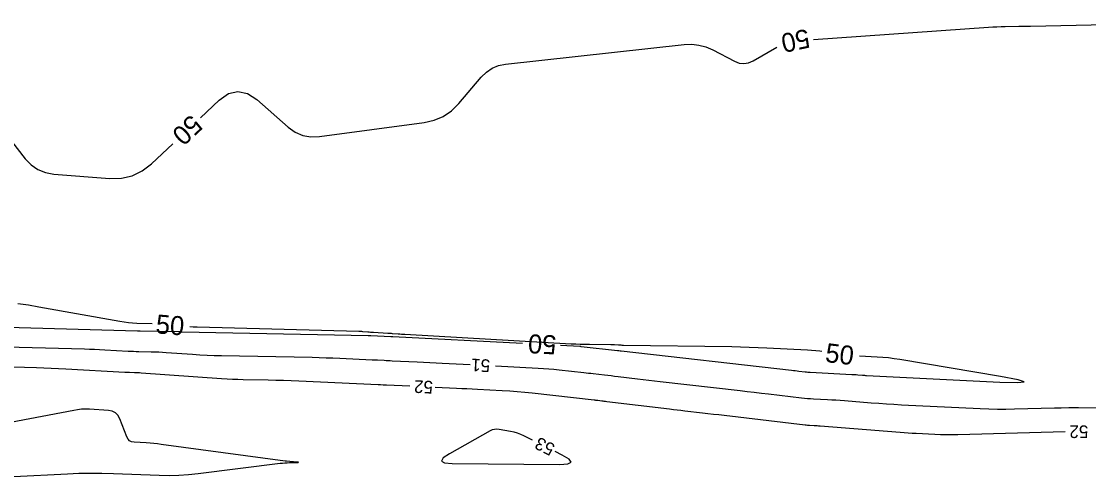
# Model space of a CAD drawing. Extents: x 2384780 to 2405861, y 547869 to 573706.
# Drawn here: x 2397165.8 to 2397334.5, y 552684.4 to 552756.4 of the extents above; entities that cross this region are included whole.
import ezdxf

# ---------------------------------------------------------------- set-up
doc = ezdxf.new("R2010")
doc.units = 0
doc.layers.add('Old_Level_60', color=7, linetype='Continuous')
doc.layers.add('Old_Level_61', color=7, linetype='Continuous')

msp = doc.modelspace()

# ---------------------------------------------------------------- linework, layer by layer
at = {"layer": 'Old_Level_60'}
for points in [[(2397236.741, 552702.0975), (2397232.32125, 552702.32525), (2397231.33175, 552702.37575), (2397230.3425, 552702.42475), (2397229.353, 552702.4725), (2397228.36325, 552702.519), (2397224.37425, 552702.704), (2397224.05975, 552702.71875), (2397223.74525, 552702.734), (2397223.4305, 552702.7495), (2397223.116, 552702.7655), (2397222.0885, 552702.8185), (2397221.86825, 552702.82975), (2397221.648, 552702.8405), (2397221.42775, 552702.851), (2397221.2075, 552702.86125), (2397216.1275, 552703.09325), (2397215.03875, 552703.1395), (2397213.94975, 552703.1785), (2397212.8605, 552703.21025), (2397211.77125, 552703.235), (2397197.419, 552703.51275), (2397196.27075, 552703.5425), (2397195.12325, 552703.58675), (2397193.9765, 552703.64575), (2397192.8305, 552703.7195), (2397188.67825, 552704.0135), (2397188.0805, 552704.05175), (2397187.48275, 552704.08275), (2397186.8845, 552704.10575), (2397186.28575, 552704.12125), (2397184.32975, 552704.1595), (2397183.91075, 552704.1695), (2397183.49175, 552704.18375), (2397183.073, 552704.20175), (2397182.65425, 552704.22375), (2397178.947, 552704.4365), (2397178.15225, 552704.479), (2397177.3575, 552704.5155), (2397176.5625, 552704.54625), (2397175.76725, 552704.57075), (2397161.256, 552704.96525)], [(2397227.20625, 552698.7105), (2397223.50775, 552698.882), (2397223.374, 552698.88825), (2397223.2405, 552698.89475), (2397223.107, 552698.90125), (2397222.97325, 552698.908), (2397222.537, 552698.9305), (2397222.4435, 552698.93525), (2397222.35, 552698.94), (2397222.2565, 552698.9445), (2397222.163, 552698.94875), (2397209.633, 552699.521), (2397208.42175, 552699.57225), (2397207.2105, 552699.61575), (2397205.99875, 552699.651), (2397204.787, 552699.6785), (2397200.82775, 552699.75525), (2397199.97975, 552699.777), (2397199.132, 552699.80975), (2397198.28475, 552699.8535), (2397197.43825, 552699.90775), (2397184.7, 552700.8095), (2397184.44475, 552700.82575), (2397184.1895, 552700.839), (2397183.93425, 552700.849), (2397183.6785, 552700.8555), (2397182.8435, 552700.87175), (2397182.6645, 552700.87625), (2397182.48575, 552700.88225), (2397182.307, 552700.89), (2397182.12825, 552700.89925), (2397172.8245, 552701.43275), (2397171.6635, 552701.495), (2397170.50175, 552701.5485), (2397169.34, 552701.59325), (2397168.17775, 552701.629), (2397164.38025, 552701.73225)], [(2397338.96775, 552695.22), (2397332.90875, 552695.3005), (2397332.53, 552695.304), (2397332.15125, 552695.3045), (2397331.77275, 552695.30175), (2397331.394, 552695.29625), (2397330.157, 552695.27275), (2397329.892, 552695.26725), (2397329.62675, 552695.2615), (2397329.36175, 552695.255), (2397329.09675, 552695.24825), (2397322.77975, 552695.0765), (2397321.42625, 552695.05275), (2397320.073, 552695.055), (2397318.72, 552695.08325), (2397317.3675, 552695.1375), (2397304.92525, 552695.75525), (2397303.72725, 552695.81925), (2397302.53025, 552695.89225), (2397301.3335, 552695.974), (2397300.1375, 552696.0645), (2397295.904, 552696.401), (2397295.23025, 552696.45225), (2397294.5565, 552696.49875), (2397293.88225, 552696.54025), (2397293.20775, 552696.57725), (2397291.00375, 552696.69), (2397290.532, 552696.718), (2397290.0605, 552696.754), (2397289.59, 552696.79775), (2397289.12, 552696.84925), (2397283.88975, 552697.46675), (2397282.76875, 552697.59825), (2397281.64775, 552697.72875), (2397280.5265, 552697.85775), (2397279.40525, 552697.9855), (2397266.764, 552699.41775), (2397265.8705, 552699.51975), (2397264.97725, 552699.62375), (2397264.084, 552699.7295), (2397263.19125, 552699.837), (2397260.10175, 552700.21225), (2397259.56325, 552700.277), (2397259.02475, 552700.34075), (2397258.486, 552700.40325), (2397257.94725, 552700.46475), (2397256.187, 552700.6635), (2397255.80975, 552700.70625), (2397255.4325, 552700.74875), (2397255.05525, 552700.79125), (2397254.678, 552700.834), (2397250.80275, 552701.27125), (2397249.97175, 552701.3585), (2397249.13975, 552701.43325), (2397248.30675, 552701.49525), (2397247.47275, 552701.5445), (2397240.73575, 552701.89175)], [(2397330.8165, 552691.51625), (2397313.8045, 552691.05425), (2397312.90075, 552691.0385), (2397311.99725, 552691.03975), (2397311.09375, 552691.05875), (2397310.1905, 552691.09475), (2397307.2405, 552691.2415), (2397306.6085, 552691.27525), (2397305.97675, 552691.3135), (2397305.34525, 552691.35675), (2397304.71425, 552691.4045), (2397292.03725, 552692.41225), (2397291.806, 552692.43), (2397291.57475, 552692.44575), (2397291.34325, 552692.46025), (2397291.11175, 552692.47275), (2397290.3555, 552692.5115), (2397290.1935, 552692.52125), (2397290.03175, 552692.5335), (2397289.87025, 552692.5485), (2397289.709, 552692.56625), (2397276.89275, 552694.07925), (2397276.035, 552694.18), (2397275.177, 552694.27975), (2397274.319, 552694.3785), (2397273.46075, 552694.47625), (2397270.6575, 552694.79375), (2397270.05675, 552694.8625), (2397269.45625, 552694.93225), (2397268.85575, 552695.0035), (2397268.2555, 552695.07575), (2397258.3265, 552696.28175), (2397258.12925, 552696.3055), (2397257.932, 552696.32875), (2397257.7345, 552696.35175), (2397257.53725, 552696.37425), (2397256.8925, 552696.447), (2397256.75425, 552696.4625), (2397256.616, 552696.47825), (2397256.478, 552696.49375), (2397256.33975, 552696.50925), (2397246.5325, 552697.616), (2397245.347, 552697.7405), (2397244.15975, 552697.847), (2397242.97125, 552697.9355), (2397241.781, 552698.006), (2397237.891, 552698.2065), (2397237.05725, 552698.24875), (2397236.22375, 552698.29025), (2397235.39, 552698.3305), (2397234.55625, 552698.36975), (2397231.202, 552698.52525)], [(2397164.5705, 552684.43825), (2397173.0595, 552684.8865), (2397174.87875, 552684.962), (2397176.69825, 552684.99575), (2397178.518, 552684.988), (2397180.33825, 552684.939), (2397187.56875, 552684.6615), (2397189.11675, 552684.6335), (2397190.662, 552684.66825), (2397192.20475, 552684.76575), (2397193.74475, 552684.92625), (2397206.71275, 552686.54275), (2397207.073, 552686.58325), (2397207.4335, 552686.61525), (2397207.795, 552686.63875), (2397208.157, 552686.65325), (2397209.34075, 552686.68725), (2397209.531, 552686.696), (2397209.5945, 552686.7075), (2397209.5315, 552686.722), (2397209.34175, 552686.739), (2397207.71275, 552686.85875), (2397207.689, 552686.8605), (2397207.665, 552686.86225), (2397207.64125, 552686.86375), (2397207.61725, 552686.8655), (2397207.53925, 552686.871), (2397207.5225, 552686.87225), (2397207.50575, 552686.87375), (2397207.48925, 552686.8755), (2397207.4725, 552686.87775), (2397187.902, 552689.52925), (2397187.31075, 552689.604), (2397186.71825, 552689.6675), (2397186.12475, 552689.72025), (2397185.53025, 552689.762), (2397183.58625, 552689.8805), (2397183.203, 552689.9515), (2397182.8865, 552690.1135), (2397182.6365, 552690.36625), (2397182.45325, 552690.71025), (2397181.34175, 552693.59675), (2397181.05075, 552694.14275), (2397180.65375, 552694.5435), (2397180.15075, 552694.79925), (2397179.542, 552694.90975), (2397176.57175, 552695.08), (2397175.9365, 552695.097), (2397175.304, 552695.0745), (2397174.674, 552695.01275), (2397174.04675, 552694.91175), (2397162.06375, 552692.60325)], [(2397246.59075, 552690.17525), (2397245.2185, 552690.86175), (2397244.71175, 552691.09375), (2397244.1925, 552691.28825), (2397243.66075, 552691.4455), (2397243.11675, 552691.56575), (2397241.31875, 552691.89725), (2397240.939, 552691.9355), (2397240.57, 552691.90825), (2397240.21175, 552691.81525), (2397239.86475, 552691.6565), (2397233.4565, 552688.066), (2397232.45175, 552687.39125), (2397232.18375, 552686.9055), (2397232.65275, 552686.60875), (2397233.85825, 552686.501)], [(2397233.85825, 552686.501), (2397250.90225, 552686.3585), (2397252.18975, 552686.4405), (2397252.6785, 552686.71475), (2397252.368, 552687.18125), (2397251.25875, 552687.84), (2397250.168, 552688.3855)]]:
    msp.add_lwpolyline(points, dxfattribs=at)
at = {"layer": 'Old_Level_61'}
for points in [[(2397291.02475, 552753.5075), (2397318.683, 552755.44625), (2397319.34175, 552755.48775), (2397320.00075, 552755.52), (2397320.66025, 552755.543), (2397321.32025, 552755.55675), (2397323.4765, 552755.5865), (2397323.93875, 552755.59325), (2397324.40075, 552755.601), (2397324.86275, 552755.60925), (2397325.32475, 552755.6185), (2397358.9105, 552756.31925), (2397359.45525, 552756.32975), (2397360, 552756.33825), (2397360.545, 552756.345), (2397361.08975, 552756.34975), (2397362.86975, 552756.362), (2397363.25125, 552756.36375), (2397363.63275, 552756.3635), (2397364.014, 552756.36125), (2397364.3955, 552756.357), (2397390.94375, 552755.99525)], [(2397194.1075, 552741.1385), (2397197.05725, 552743.90325), (2397198.53375, 552744.943), (2397200.02075, 552745.30475), (2397201.51775, 552744.9885), (2397203.02525, 552743.994), (2397207.9665, 552739.638), (2397209.06775, 552738.84475), (2397210.25425, 552738.33225), (2397211.5255, 552738.10025), (2397212.88175, 552738.14875), (2397229.44375, 552740.3845), (2397231.032, 552740.74), (2397232.4765, 552741.35875), (2397233.7775, 552742.24025), (2397234.93475, 552743.38475), (2397238.4805, 552747.55275), (2397239.291, 552748.35025), (2397240.203, 552748.9565), (2397241.2165, 552749.37125), (2397242.33125, 552749.59475), (2397270.58025, 552752.69125), (2397271.74975, 552752.73625), (2397272.8875, 552752.61125), (2397273.9935, 552752.31625), (2397275.0675, 552751.8515), (2397278.5245, 552750.05525), (2397279.263, 552749.77075), (2397279.99675, 552749.687), (2397280.72625, 552749.804), (2397281.451, 552750.12175), (2397285.188, 552752.284), (2397285.21525, 552752.29775)], [(2397162.38425, 552739.75275), (2397166.3945, 552734.653), (2397167.31975, 552733.683), (2397168.3765, 552732.959), (2397169.565, 552732.4805), (2397170.885, 552732.24775), (2397179.75025, 552731.54475), (2397181.58625, 552731.576), (2397183.295, 552731.9705), (2397184.8765, 552732.7285), (2397186.3305, 552733.84975), (2397189.72975, 552737.0355)], [(2397186.43125, 552708.583), (2397184.0425, 552708.65175), (2397183.36425, 552708.68375), (2397182.6885, 552708.741), (2397182.01525, 552708.8235), (2397181.34475, 552708.93125), (2397168.5505, 552711.229), (2397166.89225, 552711.5025), (2397165.228, 552711.728)], [(2397155.991, 552708.25625), (2397184.12825, 552707.4915), (2397184.171, 552707.49), (2397184.2135, 552707.4885), (2397184.256, 552707.4865), (2397184.2985, 552707.48425), (2397184.43775, 552707.47625), (2397184.4675, 552707.47475), (2397184.49725, 552707.4735), (2397184.527, 552707.4725), (2397184.557, 552707.47175), (2397190.67575, 552707.35225), (2397190.72625, 552707.351), (2397190.77675, 552707.349), (2397190.82725, 552707.3465), (2397190.87775, 552707.34325), (2397191.0425, 552707.3315), (2397191.07775, 552707.32925), (2397191.113, 552707.3275), (2397191.1485, 552707.326), (2397191.18375, 552707.32525), (2397220.6125, 552706.7555), (2397220.651, 552706.7545), (2397220.6895, 552706.7535), (2397220.728, 552706.752), (2397220.7665, 552706.75025), (2397220.89225, 552706.74475), (2397220.91925, 552706.7435), (2397220.94625, 552706.742), (2397220.97325, 552706.74075), (2397221, 552706.7395), (2397224.18625, 552706.57525), (2397224.218, 552706.57375), (2397224.24975, 552706.572), (2397224.2815, 552706.5705), (2397224.31325, 552706.569), (2397224.41675, 552706.56425), (2397224.439, 552706.56325), (2397224.46125, 552706.562), (2397224.4835, 552706.561), (2397224.50575, 552706.56), (2397244.992, 552705.50425)], [(2397292.31, 552704.203), (2397292.0095, 552704.24325), (2397291.36125, 552704.31425), (2397290.71125, 552704.37025), (2397290.05975, 552704.41075), (2397283.61625, 552704.73725), (2397282.23525, 552704.80125), (2397280.854, 552704.85275), (2397279.47225, 552704.892), (2397278.09, 552704.919), (2397260.97825, 552705.1765), (2397260.7775, 552705.18075), (2397260.577, 552705.18825), (2397260.3765, 552705.1985), (2397260.17625, 552705.2115), (2397259.52225, 552705.259), (2397259.382, 552705.268), (2397259.2415, 552705.2745), (2397259.10125, 552705.27875), (2397258.96075, 552705.28075), (2397255.5815, 552705.2975), (2397254.8575, 552705.306), (2397254.134, 552705.3235), (2397253.4105, 552705.35075), (2397252.6875, 552705.387), (2397226.4075, 552706.883), (2397226.14125, 552706.899), (2397225.875, 552706.916), (2397225.60875, 552706.9345), (2397225.34275, 552706.9545), (2397224.47375, 552707.02125), (2397224.2875, 552707.03525), (2397224.10125, 552707.04825), (2397223.915, 552707.06025), (2397223.7285, 552707.07125), (2397221.44725, 552707.20225), (2397221.21675, 552707.21625), (2397220.98625, 552707.23225), (2397220.756, 552707.24975), (2397220.52575, 552707.26925), (2397219.774, 552707.33525), (2397219.61275, 552707.34825), (2397219.4515, 552707.35875), (2397219.29, 552707.3665), (2397219.1285, 552707.372), (2397193.59125, 552708.03075), (2397192.95575, 552708.054), (2397192.40775, 552708.08575)], [(2397250.984, 552705.1955), (2397254.0825, 552705.03575), (2397254.10175, 552705.03475), (2397254.121, 552705.03325), (2397254.14, 552705.0315), (2397254.15925, 552705.0295), (2397254.222, 552705.0225), (2397254.2355, 552705.021), (2397254.24875, 552705.0195), (2397254.26225, 552705.01775), (2397254.27575, 552705.01625), (2397260.004, 552704.3695), (2397260.061, 552704.363), (2397260.118, 552704.35625), (2397260.175, 552704.3495), (2397260.232, 552704.34275), (2397260.418, 552704.32), (2397260.45775, 552704.31525), (2397260.49775, 552704.3105), (2397260.5375, 552704.306), (2397260.5775, 552704.3015), (2397287.528, 552701.24775), (2397287.8235, 552701.21425), (2397288.11875, 552701.18025), (2397288.41425, 552701.14575), (2397288.7095, 552701.11125), (2397289.67375, 552700.99725), (2397289.88075, 552700.97475), (2397290.08775, 552700.9555), (2397290.29525, 552700.9395), (2397290.503, 552700.92725), (2397297.0755, 552700.591), (2397297.30725, 552700.57825), (2397297.539, 552700.564), (2397297.7705, 552700.548), (2397298.002, 552700.5305), (2397298.758, 552700.47025), (2397298.92, 552700.458), (2397299.082, 552700.447), (2397299.24425, 552700.437), (2397299.4065, 552700.4285), (2397320.4455, 552699.3835), (2397323.3275, 552699.29625), (2397324.30425, 552699.41525), (2397323.37575, 552699.74075), (2397320.54175, 552700.2725), (2397304.63625, 552702.9395), (2397303.75225, 552703.07475), (2397302.86525, 552703.18425), (2397301.97575, 552703.268), (2397301.08325, 552703.32625), (2397298.26225, 552703.46975)]]:
    msp.add_lwpolyline(points, dxfattribs=at)

# ---------------------------------------------------------------- texts
at = {"layer": 'Old_Level_60'}
for s, rotation, p in [('51', 177.0501611, (2397239.922, 552702.935)), ('52', 177.3455056, (2397230.8785, 552699.54125)), ('52', 179.8395222, (2397334.44875, 552692.527)), ('53', 153.4210028, (2397250.2985, 552689.4385))]:
    msp.add_text(s, height=2, rotation=rotation, dxfattribs=at).set_placement(p)
at = {"layer": 'Old_Level_61'}
for rotation, p in [(191.7621194, (2397290.042, 552755.21425)), (223.1434722, (2397192.61625, 552741.79675)), (355.2428889, (2397186.945, 552707.0885)), (177.0501611, (2397250.424, 552706.72625)), (352.9755167, (2397292.7515, 552702.57575))]:
    msp.add_text('50', height=3, rotation=rotation, dxfattribs=at).set_placement(p)

doc.saveas('drawing.dxf')
